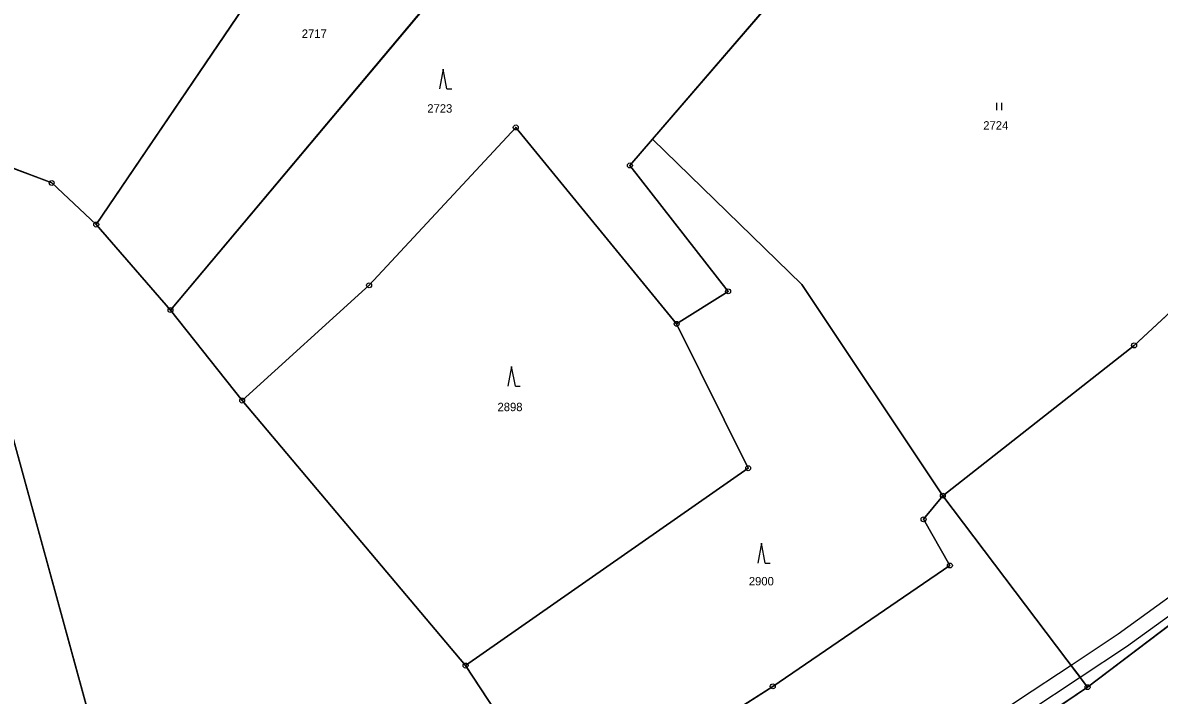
# Model space of a CAD drawing. Extents: x -689422 to -685210, y -987725 to -982160.
# Drawn here: x -687774.8 to -687545.1, y -986923.9 to -986788 of the extents above; entities that cross this region are included whole.
import ezdxf

# ---------------------------------------------------------------- set-up
doc = ezdxf.new("R2010")
doc.units = 0
for name, color, linetype in [('KN_Hranice_parcel', 7, 'Continuous'), ('KN_Parcelni cisla', 7, 'Continuous'), ('KN_Polygon parcely', 7, 'Continuous'), ('KN_POZEMKY_LESNI POZEMEK', 7, 'Continuous'), ('KN_POZEMKY_TTP', 7, 'Continuous'), ('KN_Věcná břemena k části', 7, 'Continuous'), ('KN_Značky bodu BP', 7, 'Continuous'), ('KN_Značky kultur', 7, 'Continuous')]:
    doc.layers.add(name, color=color, linetype=linetype)

msp = doc.modelspace()

# ---------------------------------------------------------------- linework, layer by layer
at = {"layer": 'KN_Hranice_parcel'}
for p, q in [((-687710.7, -986756.1), (-687760, -986828.8)), ((-687647.56, -986811.55), (-687622.46, -986782.4)), ((-687744.99, -986846.08), (-687760, -986828.8)), ((-687730.5, -986864.37), (-687744.99, -986846.08)), ((-687685.35, -986917.93), (-687730.5, -986864.37)), ((-687588.88, -986883.6), (-687559.63, -986922.3)), ((-687665.06, -986948.79), (-687685.35, -986917.93))]:
    msp.add_line(p, q, dxfattribs=at)
for points in [[(-687744.99, -986846.08), (-687688.61, -986778.93), (-687700.67, -986764.77), (-687688.61, -986737.6), (-687686.6, -986733.17)], [(-687730.5, -986864.37), (-687704.84, -986841.08), (-687675.2, -986809.18), (-687642.68, -986848.88)], [(-687642.68, -986848.88), (-687632.28, -986842.31), (-687652.13, -986816.86), (-687647.56, -986811.55)], [(-687647.56, -986811.55), (-687617.36, -986840.89), (-687588.88, -986883.6)], [(-687588.88, -986883.6), (-687550.23, -986853.23), (-687504.47, -986810.85)], [(-687760, -986828.8), (-687769, -986820.4), (-687782.2, -986815.4), (-687800, -986815.8)], [(-687464.54, -986838.5), (-687522.06, -986893.83), (-687559.63, -986922.3)], [(-687685.35, -986917.93), (-687628.23, -986878.05), (-687642.68, -986848.88)], [(-687801.59, -986853.04), (-687777.85, -986868.06), (-687738.9, -987010.24)], [(-687665.06, -986948.79), (-687623.25, -986922.14), (-687587.46, -986897.71), (-687592.78, -986888.37), (-687588.88, -986883.6)], [(-687559.63, -986922.3), (-687570.04, -986929.32), (-687585.01, -986939.86)]]:
    msp.add_lwpolyline(points, dxfattribs=at)
at = {"layer": 'KN_Polygon parcely'}
for points in [[(-687683.63, -986726.63), (-687698.73, -986723.26), (-687707.8, -986751.83), (-687710.7, -986756.1), (-687760, -986828.8), (-687744.99, -986846.08), (-687688.61, -986778.93), (-687700.67, -986764.77), (-687688.61, -986737.6), (-687686.6, -986733.17)], [(-687704.84, -986841.08), (-687675.2, -986809.18), (-687642.68, -986848.88), (-687632.28, -986842.31), (-687652.13, -986816.86), (-687647.56, -986811.55), (-687622.46, -986782.4), (-687686.6, -986733.17), (-687688.61, -986737.6), (-687700.67, -986764.77), (-687688.61, -986778.93), (-687744.99, -986846.08), (-687730.5, -986864.37)], [(-687710.7, -986756.1), (-687745, -986739.8), (-687796, -986804.4), (-687800, -986815.8), (-687782.2, -986815.4), (-687769, -986820.4), (-687760, -986828.8)], [(-687588.88, -986883.6), (-687550.23, -986853.23), (-687504.47, -986810.85), (-687513.41, -986802.94), (-687540.19, -986781.1), (-687561.71, -986763.1), (-687591.3, -986741.74), (-687622.46, -986782.4), (-687647.56, -986811.55), (-687617.36, -986840.89)], [(-687642.68, -986848.88), (-687675.2, -986809.18), (-687704.84, -986841.08), (-687730.5, -986864.37), (-687685.35, -986917.93), (-687628.23, -986878.05)], [(-687592.78, -986888.37), (-687588.88, -986883.6), (-687617.36, -986840.89), (-687647.56, -986811.55), (-687652.13, -986816.86), (-687632.28, -986842.31), (-687642.68, -986848.88), (-687628.23, -986878.05), (-687685.35, -986917.93), (-687665.06, -986948.79), (-687623.25, -986922.14), (-687587.46, -986897.71)], [(-687588.88, -986883.6), (-687559.63, -986922.3), (-687522.06, -986893.83), (-687464.54, -986838.5), (-687484.29, -986822.08), (-687504.47, -986810.85), (-687550.23, -986853.23)], [(-687844.5, -986819.8), (-687859.2, -986817.2), (-687857.05, -986829.39), (-687857.29, -986844.48), (-687801.59, -986853.04), (-687777.85, -986868.06), (-687738.9, -987010.24), (-687722.96, -987052.43), (-687720.17, -987051.57), (-687736.81, -987011.46), (-687651.15, -986965.83), (-687665.06, -986948.79), (-687685.35, -986917.93), (-687730.5, -986864.37), (-687744.99, -986846.08), (-687760, -986828.8), (-687769, -986820.4), (-687782.2, -986815.4), (-687800, -986815.8), (-687804.97, -986817.61), (-687809.77, -986818.43)], [(-687585.01, -986939.86), (-687567.07, -986973.04), (-687545.48, -986993.24), (-687479.45, -986941.89), (-687429.45, -986899.55), (-687414.49, -986885.34), (-687456.95, -986844.73), (-687464.54, -986838.5), (-687522.06, -986893.83), (-687559.63, -986922.3), (-687570.04, -986929.32)], [(-687645.74, -986978.64), (-687585.01, -986939.86), (-687570.04, -986929.32), (-687559.63, -986922.3), (-687588.88, -986883.6), (-687592.78, -986888.37), (-687587.46, -986897.71), (-687623.25, -986922.14), (-687665.06, -986948.79), (-687651.15, -986965.83)]]:
    msp.add_lwpolyline(points, close=True, dxfattribs=at)
msp.add_lwpolyline([(-687738.9, -987010.24), (-687777.85, -986868.06), (-687801.59, -986853.04), (-687857.29, -986844.48), (-687917.71, -986835.19), (-687921.47, -986834.64), (-688030.54, -986818.6), (-688080.39, -986811.27), (-688085.26, -986813.61), (-688094.78, -986845.97), (-688099.71, -986860.89), (-688113.79, -986903.54), (-688114.98, -986909.18), (-688108.19, -986917.45), (-688106.29, -986919.76), (-688107.71, -986957.91)], dxfattribs=at)
at = {"layer": 'KN_POZEMKY_LESNI POZEMEK'}
for p, q in [((-687710.7, -986756.1), (-687760, -986828.8)), ((-687760, -986828.8), (-687710.7, -986756.1)), ((-687688.61, -986778.93), (-687744.99, -986846.08)), ((-687744.99, -986846.08), (-687688.61, -986778.93)), ((-687622.46, -986782.4), (-687647.56, -986811.55)), ((-687675.2, -986809.18), (-687704.84, -986841.08)), ((-687704.84, -986841.08), (-687675.2, -986809.18)), ((-687642.68, -986848.88), (-687675.2, -986809.18)), ((-687675.2, -986809.18), (-687642.68, -986848.88)), ((-687652.13, -986816.86), (-687647.56, -986811.55)), ((-687647.56, -986811.55), (-687652.13, -986816.86)), ((-687647.56, -986811.55), (-687617.36, -986840.89)), ((-687769, -986820.4), (-687782.2, -986815.4)), ((-687782.2, -986815.4), (-687769, -986820.4)), ((-687632.28, -986842.31), (-687652.13, -986816.86)), ((-687652.13, -986816.86), (-687632.28, -986842.31)), ((-687760, -986828.8), (-687769, -986820.4)), ((-687769, -986820.4), (-687760, -986828.8)), ((-687760, -986828.8), (-687744.99, -986846.08)), ((-687744.99, -986846.08), (-687760, -986828.8)), ((-687704.84, -986841.08), (-687730.5, -986864.37)), ((-687730.5, -986864.37), (-687704.84, -986841.08)), ((-687617.36, -986840.89), (-687588.88, -986883.6)), ((-687642.68, -986848.88), (-687632.28, -986842.31)), ((-687632.28, -986842.31), (-687642.68, -986848.88)), ((-687744.99, -986846.08), (-687730.5, -986864.37)), ((-687730.5, -986864.37), (-687744.99, -986846.08)), ((-687628.23, -986878.05), (-687642.68, -986848.88)), ((-687642.68, -986848.88), (-687628.23, -986878.05)), ((-687730.5, -986864.37), (-687685.35, -986917.93)), ((-687685.35, -986917.93), (-687730.5, -986864.37)), ((-687777.85, -986868.06), (-687738.9, -987010.24)), ((-687738.9, -987010.24), (-687777.85, -986868.06)), ((-687685.35, -986917.93), (-687628.23, -986878.05)), ((-687628.23, -986878.05), (-687685.35, -986917.93)), ((-687592.78, -986888.37), (-687588.88, -986883.6)), ((-687588.88, -986883.6), (-687592.78, -986888.37)), ((-687588.88, -986883.6), (-687559.63, -986922.3)), ((-687587.46, -986897.71), (-687592.78, -986888.37)), ((-687592.78, -986888.37), (-687587.46, -986897.71)), ((-687623.25, -986922.14), (-687587.46, -986897.71)), ((-687587.46, -986897.71), (-687623.25, -986922.14)), ((-687665.06, -986948.79), (-687685.35, -986917.93)), ((-687685.35, -986917.93), (-687665.06, -986948.79)), ((-687665.06, -986948.79), (-687623.25, -986922.14)), ((-687623.25, -986922.14), (-687665.06, -986948.79)), ((-687559.63, -986922.3), (-687570.04, -986929.32))]:
    msp.add_line(p, q, dxfattribs=at)
at = {"layer": 'KN_POZEMKY_TTP'}
for p, q in [((-687647.56, -986811.55), (-687622.46, -986782.4)), ((-687617.36, -986840.89), (-687647.56, -986811.55)), ((-687550.23, -986853.23), (-687504.47, -986810.85)), ((-687504.47, -986810.85), (-687550.23, -986853.23)), ((-687588.88, -986883.6), (-687617.36, -986840.89)), ((-687588.88, -986883.6), (-687550.23, -986853.23)), ((-687550.23, -986853.23), (-687588.88, -986883.6)), ((-687559.63, -986922.3), (-687588.88, -986883.6)), ((-687522.06, -986893.83), (-687559.63, -986922.3)), ((-687559.63, -986922.3), (-687522.06, -986893.83)), ((-687570.04, -986929.32), (-687559.63, -986922.3))]:
    msp.add_line(p, q, dxfattribs=at)
at = {"layer": 'KN_Věcná břemena k části'}
for points in [[(-687562.96, -986917.9), (-687561.14, -986920.3), (-687551.79, -986914.1), (-687532.86, -986900.41), (-687515.39, -986883.51), (-687499.5, -986866.23), (-687487.86, -986854.05), (-687471.79, -986836.55), (-687466.91, -986840.78), (-687464.54, -986838.5), (-687471.97, -986832.31), (-687490.02, -986851.97), (-687501.7, -986864.19), (-687517.47, -986881.35), (-687534.62, -986897.97), (-687553.45, -986911.6)], [(-687647.97, -986973.35), (-687646.8, -986976.12), (-687639.52, -986972.37), (-687601.98, -986947.6), (-687571.7, -986927.3), (-687561.14, -986920.3), (-687562.96, -986917.9), (-687573.38, -986924.8), (-687603.64, -986945.1), (-687640.9, -986969.71)]]:
    msp.add_lwpolyline(points, close=True, dxfattribs=at)
at = {"layer": 'KN_Značky bodu BP'}
for centre, radius in [((-687675.2, -986809.18), 0.5), ((-687675.2, -986809.18), 0.0303), ((-687652.13, -986816.86), 0.5), ((-687652.13, -986816.86), 0.0303), ((-687769, -986820.4), 0.5), ((-687769, -986820.4), 0.0303), ((-687760, -986828.8), 0.5), ((-687760, -986828.8), 0.0303), ((-687704.84, -986841.08), 0.5), ((-687704.84, -986841.08), 0.0303), ((-687632.28, -986842.31), 0.5), ((-687632.28, -986842.31), 0.0303), ((-687744.99, -986846.08), 0.5), ((-687744.99, -986846.08), 0.0303), ((-687642.68, -986848.88), 0.5), ((-687642.68, -986848.88), 0.0303), ((-687550.23, -986853.23), 0.5), ((-687550.23, -986853.23), 0.0303), ((-687730.5, -986864.37), 0.5), ((-687730.5, -986864.37), 0.0303), ((-687628.23, -986878.05), 0.5), ((-687628.23, -986878.05), 0.0303), ((-687588.88, -986883.6), 0.5), ((-687588.88, -986883.6), 0.0303), ((-687592.78, -986888.37), 0.5), ((-687592.78, -986888.37), 0.0303), ((-687587.46, -986897.71), 0.5), ((-687587.46, -986897.71), 0.0303), ((-687685.35, -986917.93), 0.5), ((-687685.35, -986917.93), 0.0303), ((-687623.25, -986922.14), 0.5), ((-687623.25, -986922.14), 0.0303), ((-687559.63, -986922.3), 0.5), ((-687559.63, -986922.3), 0.0303)]:
    msp.add_circle(centre, radius, dxfattribs=at)
at = {"layer": 'KN_Značky kultur'}
for p, q in [((-687689.85, -986797.38), (-687690.6, -986801.38)), ((-687689.1, -986801.38), (-687689.85, -986797.38)), ((-687689.1, -986801.38), (-687688.1, -986801.38)), ((-687577.95, -986805.72), (-687577.95, -986804.22)), ((-687576.95, -986805.72), (-687576.95, -986804.22)), ((-687676.03, -986857.47), (-687676.78, -986861.47)), ((-687675.28, -986861.47), (-687676.03, -986857.47)), ((-687675.28, -986861.47), (-687674.28, -986861.47)), ((-687625.51, -986893.21), (-687626.26, -986897.21)), ((-687624.76, -986897.21), (-687625.51, -986893.21)), ((-687624.76, -986897.21), (-687623.76, -986897.21))]:
    msp.add_line(p, q, dxfattribs=at)

# ---------------------------------------------------------------- texts
at = {"layer": 'KN_Parcelni cisla'}
for s, p in [('2717', (-687718.45, -986791.08)), ('2723', (-687693.08, -986806.19)), ('2724', (-687580.71, -986809.62)), ('2898', (-687678.89, -986866.52)), ('2900', (-687628.09, -986901.73))]:
    msp.add_text(s, height=1.7, dxfattribs=at).set_placement(p)

doc.saveas('drawing.dxf')
